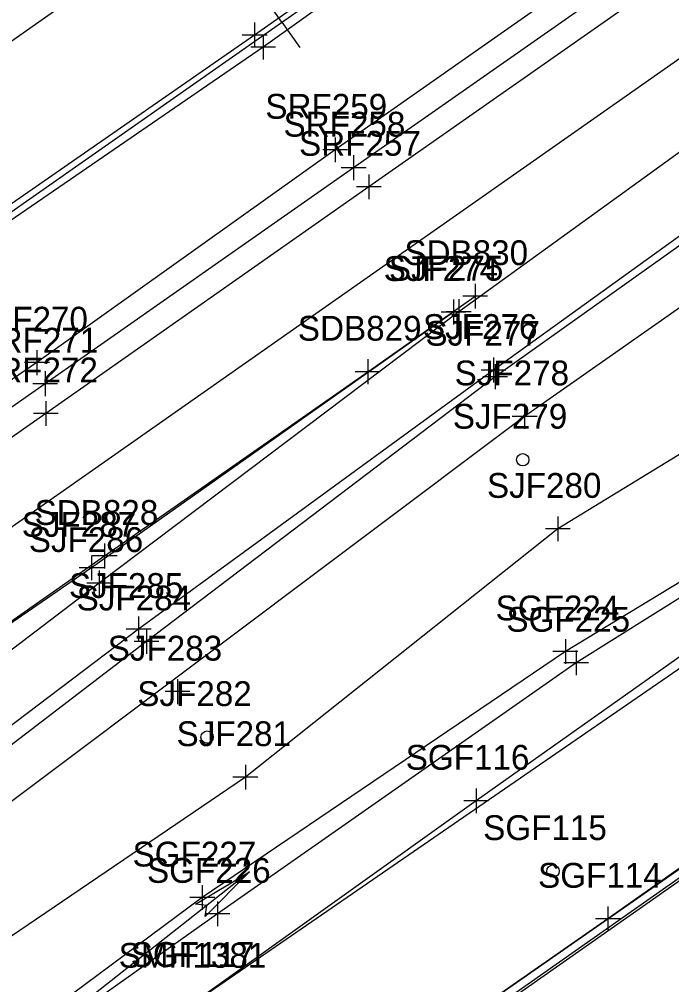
# Model space of a CAD drawing. Extents: x 941041 to 969446, y 397014 to 416764.
# Drawn here: x 952943.4 to 953048.5, y 403876.1 to 404031.6 of the extents above; entities that cross this region are included whole.
import ezdxf

# ---------------------------------------------------------------- set-up
doc = ezdxf.new("R2010")
doc.units = 0
for name, color, linetype in [('SURVEY - CENTERLINE - Preliminary', 7, 'Continuous'), ('SURVEY - CENTERLINE - Preliminary Curve Text', 7, 'Continuous'), ('SURVEY - DRAINAGE - Area Shapes', 7, 'Continuous'), ('SURVEY - DRAINAGE - Area Shapes Text', 7, 'Continuous'), ('SURVEY - DTM - Breaklines', 7, 'Continuous'), ('SURVEY - DTM - Breaklines - Points - Locators', 7, 'Continuous'), ('SURVEY - DTM - Breaklines - Points - Numbers', 7, 'Continuous'), ('SURVEY - DTM - Spot Points - Locators', 7, 'Continuous'), ('SURVEY - DTM - Spot Points - Point Numbers', 7, 'Continuous'), ('SURVEY - DTM GRAPHICS - Boundary Line', 7, 'Continuous'), ('SURVEY - NON-TRANSPORTATION - Features', 7, 'Continuous'), ('SURVEY - NON-TRANSPORTATION - Features - Points - Locators', 7, 'Continuous'), ('SURVEY - NON-TRANSPORTATION - Features - Points - Numbers', 7, 'Continuous'), ('SURVEY - PROPERTY - ROW Lines', 7, 'Continuous'), ('SURVEY - TRANSPORTATION - Features', 7, 'Continuous'), ('SURVEY - TRANSPORTATION - Features - Points - Locators', 7, 'Continuous'), ('SURVEY - TRANSPORTATION - Features - Points - Numbers', 7, 'Continuous'), ('SURVEY - TRANSPORTATION - Roads', 7, 'Continuous'), ('SURVEY - TRANSPORTATION - Roads - Points - Locators', 7, 'Continuous'), ('SURVEY - TRANSPORTATION - Roads - Points - Numbers', 7, 'Continuous'), ('SURVEY - VEGETATION - Features - Points - Numbers', 7, 'Continuous'), ('SURVEY - VEGETATION - Features with Text', 7, 'Continuous')]:
    doc.layers.add(name, color=color, linetype=linetype)

msp = doc.modelspace()

# ---------------------------------------------------------------- linework, layer by layer
at = {"layer": 'SURVEY - CENTERLINE - Preliminary'}
msp.add_line((950966.25, 402614.81), (953884.31, 404661.52), dxfattribs=at)
msp.add_line((950966.25, 402614.81), (953884.31, 404661.52), dxfattribs=at)
msp.add_line((950966.25, 402614.81), (953884.31, 404661.52), dxfattribs=at)
at = {"layer": 'SURVEY - CENTERLINE - Preliminary Curve Text'}
for q in [(952982.79, 404035.31), (952988.54, 404027.12)]:
    msp.add_line((952985.67, 404031.21), q, dxfattribs=at)
at = {"layer": 'SURVEY - DRAINAGE - Area Shapes'}
msp.add_lwpolyline([(954050.98, 404130.56), (953837.45, 404341.16), (953706.36, 404460.47), (953686.21, 404471.93), (953450.22, 404306.36), (952524.78, 403657.05)], dxfattribs=at)
at = {"layer": 'SURVEY - DRAINAGE - Area Shapes Text'}
msp.add_line((952980.44, 403894.29), (952950.95, 403871.09), dxfattribs=at)
msp.add_lwpolyline([(952980.44, 403894.29), (952973.31, 403887.1), (952973.56, 403888.88), (952971.73, 403889.1)], close=True, dxfattribs=at)
msp.add_lwpolyline([(952980.44, 403894.29), (952973.31, 403887.1), (952973.56, 403888.88), (952971.73, 403889.1), (952980.44, 403894.29)], dxfattribs=at)
at = {"layer": 'SURVEY - DTM - Breaklines'}
for points in [[(953407.93, 404328.96), (953362.09, 404296.51), (953318.37, 404266.14), (953270.93, 404233.01), (953226.07, 404201.97), (953175.78, 404166.42), (953127.23, 404132.58), (953078.51, 404097.88), (953032.08, 404064.83), (952981.28, 404029.12), (952933.65, 403996.05), (952884.24, 403960.77), (952839.78, 403931.02), (952791.6, 403896.4), (952746.65, 403865.57), (952701.7, 403832.59), (952655.41, 403803.24), (952607.97, 403769.21), (952563.45, 403739.45), (952518.57, 403707.51), (952485.83, 403683.52)], [(953409.35, 404326.94), (953363.72, 404294.68), (953319.81, 404264.04), (953272.32, 404230.67), (953227.42, 404200.09), (953177.07, 404164.22), (953128.05, 404130.78), (953079.51, 404095.64), (953032.98, 404063.07), (952982.65, 404027.16), (952934.62, 403994.21), (952885.08, 403959.16), (952841.29, 403927.93), (952792.89, 403894.45), (952747.31, 403864.07), (952702.31, 403831.43), (952657.06, 403800.22), (952609.82, 403766.37), (952565.08, 403736.8), (952521.93, 403702.28), (952487.22, 403681.48)], [(953372.81, 404211.16), (953328.7, 404178.63), (953281.34, 404147.33), (953174.45, 404073.4), (953124.03, 404035.56), (953075.88, 404004.95), (953071.39, 404000.34), (953024.77, 403967.68), (952917.54, 403887.23)], [(953434.32, 404202.37), (953401.29, 404167.95), (953352.13, 404141.91), (953317.24, 404119.57), (953259.72, 404086.89), (953210.13, 404050.08), (953163.23, 404016.46), (953123.6, 403992.48), (953068.74, 403952.48), (953031.33, 403929.82), (952972.85, 403890.17), (952918.35, 403849.7), (952888.56, 403825.19)], [(953434.75, 404201.6), (953401.96, 404167.11), (953353.13, 404140.03), (953317.67, 404118.32), (953260.82, 404085.35), (953210.55, 404048.65), (953163.98, 404014.33), (953125.14, 403990.61), (953070.13, 403951.17), (953033.07, 403927.99), (952975.29, 403887.54), (952920.44, 403848.67)], [(953398.65, 404176.28), (953348.77, 404147.35), (953294.78, 404123.47), (953240.01, 404086.89), (953186.29, 404052.29), (953136.63, 404016.77), (953088.35, 403985.15), (953030.11, 403949.56), (952979.78, 403909.56), (952926.5, 403873.35)], [(953256.01, 404071.77), (953222.78, 404046.68), (953161.65, 404006.17), (953130.63, 403984.73), (953077.73, 403948.74), (953016.96, 403905.76), (952972.55, 403873.99), (952895.04, 403816.11), (952849.49, 403784.45), (952806.1, 403754.66), (952758.51, 403717.61), (952745.6, 403709.26)], [(952447.47, 403587.87), (952492.12, 403619.04), (952535.18, 403649.21), (952579.12, 403679.85), (952622.63, 403710.51), (952664.16, 403739.7), (952705.31, 403768.85), (952749.94, 403799.92), (952791.79, 403829.44), (952831.3, 403857.21), (952872.52, 403885.88), (952913.94, 403914.99), (952957.12, 403945.2), (952999.49, 403974.88), (953016.81, 403987.05)], [(953013.3, 403984.49), (952955.01, 403943.28), (952904.01, 403908.15), (952903.06, 403907.08)]]:
    msp.add_lwpolyline(points, dxfattribs=at)
at = {"layer": 'SURVEY - DTM - Breaklines - Points - Locators'}
for p, q in [((952981.28, 404031.12), (952981.28, 404027.12)), ((952983.28, 404029.12), (952979.28, 404029.12)), ((952982.65, 404029.16), (952982.65, 404025.16)), ((952984.65, 404027.16), (952980.65, 404027.16)), ((953016.81, 403989.05), (953016.81, 403985.05)), ((953018.81, 403987.05), (953014.81, 403987.05)), ((952999.49, 403976.88), (952999.49, 403972.88)), ((953001.49, 403974.88), (952997.49, 403974.88)), ((953024.77, 403969.68), (953024.77, 403965.68)), ((953026.77, 403967.68), (953022.77, 403967.68)), ((953030.11, 403951.56), (953030.11, 403947.56)), ((953032.11, 403949.56), (953028.11, 403949.56)), ((952957.12, 403947.2), (952957.12, 403943.2)), ((952959.12, 403945.2), (952955.12, 403945.2)), ((953031.33, 403931.82), (953031.33, 403927.82)), ((953033.33, 403929.82), (953029.33, 403929.82)), ((953033.07, 403929.99), (953033.07, 403925.99)), ((953035.07, 403927.99), (953031.07, 403927.99)), ((952968.85, 403925.34), (952968.85, 403921.34)), ((952970.85, 403923.34), (952966.85, 403923.34)), ((952979.78, 403911.56), (952979.78, 403907.56)), ((952981.78, 403909.56), (952977.78, 403909.56)), ((953016.96, 403907.76), (953016.96, 403903.76)), ((953018.96, 403905.76), (953014.96, 403905.76)), ((952972.85, 403892.17), (952972.85, 403888.17)), ((952974.85, 403890.17), (952970.85, 403890.17)), ((952975.29, 403889.54), (952975.29, 403885.54)), ((952977.29, 403887.54), (952973.29, 403887.54))]:
    msp.add_line(p, q, dxfattribs=at)
at = {"layer": 'SURVEY - DTM - Spot Points - Locators'}
for centre in [(953024.46, 403960.7), (952973.62, 403916.02), (953029.33, 403894.43)]:
    msp.add_circle(centre, 1, dxfattribs=at)
at = {"layer": 'SURVEY - DTM GRAPHICS - Boundary Line'}
msp.add_lwpolyline([(952613.11, 403589.47), (952670.27, 403628.77), (952767.62, 403696.96), (952768.86, 403698.28), (952816, 403731.06), (952852.21, 403756.69), (952914.83, 403800.01), (952981.07, 403846.95), (953038.17, 403886.75), (953150.23, 403964.85), (953203.83, 404002.68), (953229.9, 404020.9), (953265.94, 404045.81)], dxfattribs=at)
at = {"layer": 'SURVEY - NON-TRANSPORTATION - Features'}
msp.add_lwpolyline([(953229.9, 404020.9), (953203.83, 404002.68), (953150.23, 403964.85), (953088.48, 403922.23), (953038.17, 403886.75), (952981.07, 403846.95), (952914.83, 403800.01), (952852.21, 403756.69), (952816, 403731.06), (952768.86, 403698.28), (952767.62, 403696.96)], dxfattribs=at)
at = {"layer": 'SURVEY - NON-TRANSPORTATION - Features - Points - Locators'}
for p, q in [((953038.17, 403888.75), (953038.17, 403884.75)), ((953040.17, 403886.75), (953036.17, 403886.75))]:
    msp.add_line(p, q, dxfattribs=at)
at = {"layer": 'SURVEY - PROPERTY - ROW Lines'}
msp.add_line((952368.92, 403415.42), (953970.44, 404538.71), dxfattribs=at)
at = {"layer": 'SURVEY - TRANSPORTATION - Features'}
for points in [[(953366.78, 404218.04), (953322.47, 404187.23), (953275.06, 404154.1), (953219.79, 404114.8), (953169.61, 404080.29), (953118.9, 404043.52), (953070.99, 404010.46), (953066.74, 404007.27), (953020.03, 403974.07), (952963.85, 403931.42), (952913.84, 403893.14)], [(952970.12, 404047.84), (952922.32, 404014.23), (952874.43, 403979.59), (952827.68, 403948.11), (952779.12, 403914), (952735.58, 403882.93), (952689.47, 403850.1), (952645.64, 403820.24), (952597.37, 403785.52)], [(953044.12, 404045.63), (952994.26, 404010.63), (952946.21, 403976.34), (952896.87, 403942.61), (952851.11, 403910.43), (952804.81, 403878.59), (952759.67, 403845.36), (952714.73, 403814.69), (952669, 403782.32), (952622.56, 403749.53), (952577.8, 403717.92)]]:
    msp.add_lwpolyline(points, dxfattribs=at)
at = {"layer": 'SURVEY - TRANSPORTATION - Features - Points - Locators'}
for p, q in [((952994.26, 404012.63), (952994.26, 404008.63)), ((952996.26, 404010.63), (952992.26, 404010.63)), ((952946.21, 403978.34), (952946.21, 403974.34)), ((952948.21, 403976.34), (952944.21, 403976.34)), ((953020.03, 403976.07), (953020.03, 403972.07)), ((953022.03, 403974.07), (953018.03, 403974.07)), ((952963.85, 403933.42), (952963.85, 403929.42)), ((952965.85, 403931.42), (952961.85, 403931.42))]:
    msp.add_line(p, q, dxfattribs=at)
at = {"layer": 'SURVEY - TRANSPORTATION - Roads'}
for points in [[(953360.06, 404227.77), (953316.75, 404197.53), (953268.81, 404163.92), (953213.51, 404125.15), (953163.93, 404090.44), (953112.02, 404054.09), (953063.21, 404020.11), (953060.52, 404018.06), (953014.14, 403984.55)], [(953365.7, 404219.13), (953321.75, 404188.48), (953274.2, 404154.94), (953219.27, 404116.27), (953168.59, 404081.01), (953117.83, 404045.03), (953070.46, 404011.79), (953065.68, 404008.21), (953019.74, 403975.15), (952962.59, 403933.43), (952912.48, 403895.47)], [(953046.11, 404041.98), (952997.22, 404007.75), (952947.55, 403972.95), (952899.56, 403939.37), (952853.51, 403907.24), (952807.05, 403874.59), (952761.33, 403842.53), (952717, 403811.35), (952670.69, 403778.86), (952625.22, 403746.95), (952579.91, 403715.1)], [(953047.38, 404038.13), (952999.67, 404004.66), (952947.65, 403968.16), (952902.02, 403936.14), (952856.05, 403904.05), (952809.41, 403871.32), (952763.34, 403839.04), (952719.12, 403808.03), (952671.74, 403774.84), (952627.47, 403743.75), (952581.75, 403711.66)], [(953014.14, 403984.55), (952956.25, 403940.83), (952906.82, 403903.21), (952905.89, 403902.49)]]:
    msp.add_lwpolyline(points, dxfattribs=at)
at = {"layer": 'SURVEY - TRANSPORTATION - Roads - Points - Locators'}
for p, q in [((952997.22, 404009.75), (952997.22, 404005.75)), ((952999.22, 404007.75), (952995.22, 404007.75)), ((952999.67, 404006.66), (952999.67, 404002.66)), ((953001.67, 404004.66), (952997.67, 404004.66)), ((953014.14, 403986.55), (953014.14, 403982.55)), ((953013.3, 403986.49), (953013.3, 403982.49)), ((953015.3, 403984.49), (953011.3, 403984.49)), ((953016.14, 403984.55), (953012.14, 403984.55)), ((953019.74, 403977.15), (953019.74, 403973.15)), ((952947.55, 403974.95), (952947.55, 403970.95)), ((953021.74, 403975.15), (953017.74, 403975.15)), ((952949.55, 403972.95), (952945.55, 403972.95)), ((952947.65, 403970.16), (952947.65, 403966.16)), ((952949.65, 403968.16), (952945.65, 403968.16)), ((952955.01, 403945.28), (952955.01, 403941.28)), ((952957.01, 403943.28), (952953.01, 403943.28)), ((952956.25, 403942.83), (952956.25, 403938.83)), ((952958.25, 403940.83), (952954.25, 403940.83)), ((952962.59, 403935.43), (952962.59, 403931.43)), ((952964.59, 403933.43), (952960.59, 403933.43))]:
    msp.add_line(p, q, dxfattribs=at)
at = {"layer": 'SURVEY - VEGETATION - Features with Text'}
for points in [[(953978, 404545.36), (952376.77, 403420.76)], [(952615.41, 403645.7), (952663.71, 403647.1), (952767.16, 403724.79), (952854.64, 403814.73), (952901.03, 403821.23), (952972.41, 403873.85), (953072.36, 403942.71), (953151.12, 403998.66), (953210.95, 404036), (953255.08, 404074.19), (953321.18, 404112.82), (953394.86, 404155.77), (953420.13, 404180.6), (953476.58, 404225.47), (953504.82, 404236.22), (953494.06, 404250.8)]]:
    msp.add_lwpolyline(points, dxfattribs=at)

# ---------------------------------------------------------------- texts
at = {"layer": 'SURVEY - DTM - Breaklines - Points - Numbers'}
for s, p in [('SDB830', (953005.4, 403992.05)), ('SDB829', (952988.24, 403979.88)), ('SJF278', (953013.49, 403972.68)), ('SJF280', (953018.7, 403954.56)), ('SDB828', (952945.84, 403950.2)), ('SGF224', (953020.09, 403934.82)), ('SGF225', (953021.83, 403932.99)), ('SJF283', (952957.61, 403928.34)), ('SJF281', (952968.7, 403914.56)), ('SGF116', (953005.61, 403910.76)), ('SGF227', (952961.62, 403895.17)), ('SGF226', (952963.94, 403892.54)), ('SGF117', (952961.31, 403878.99))]:
    msp.add_text(s, height=4, dxfattribs=at).set_placement(p)
at = {"layer": 'SURVEY - DTM - Spot Points - Point Numbers'}
for s, p in [('SJF279', (953013.2, 403965.7)), ('SJF282', (952962.38, 403921.02)), ('SGF115', (953018.09, 403899.43))]:
    msp.add_text(s, height=4, dxfattribs=at).set_placement(p)
at = {"layer": 'SURVEY - NON-TRANSPORTATION - Features - Points - Numbers'}
msp.add_text('SGF114', height=4, dxfattribs=at).set_placement((953026.93, 403891.75))
at = {"layer": 'SURVEY - TRANSPORTATION - Features - Points - Numbers'}
for s, p in [('SRF259', (952983, 404015.63)), ('SRF270', (952934.8, 403981.34)), ('SJF277', (953008.79, 403979.07)), ('SJF284', (952952.61, 403936.42))]:
    msp.add_text(s, height=4, dxfattribs=at).set_placement(p)
at = {"layer": 'SURVEY - TRANSPORTATION - Roads - Points - Numbers'}
for s, p in [('SRF258', (952985.93, 404012.75)), ('SRF257', (952988.43, 404009.66)), ('SJF274', (953002.06, 403989.49)), ('SJF275', (953002.9, 403989.55)), ('SJF276', (953008.39, 403980.15)), ('SRF271', (952936.46, 403977.95)), ('SRF272', (952936.41, 403973.16)), ('SJF287', (952943.77, 403948.28)), ('SJF286', (952944.9, 403945.83)), ('SJF285', (952951.36, 403938.43))]:
    msp.add_text(s, height=4, dxfattribs=at).set_placement(p)
at = {"layer": 'SURVEY - VEGETATION - Features - Points - Numbers'}
msp.add_text('SMH1381', height=4, dxfattribs=at).set_placement((952959.38, 403878.85))

doc.saveas('drawing.dxf')
